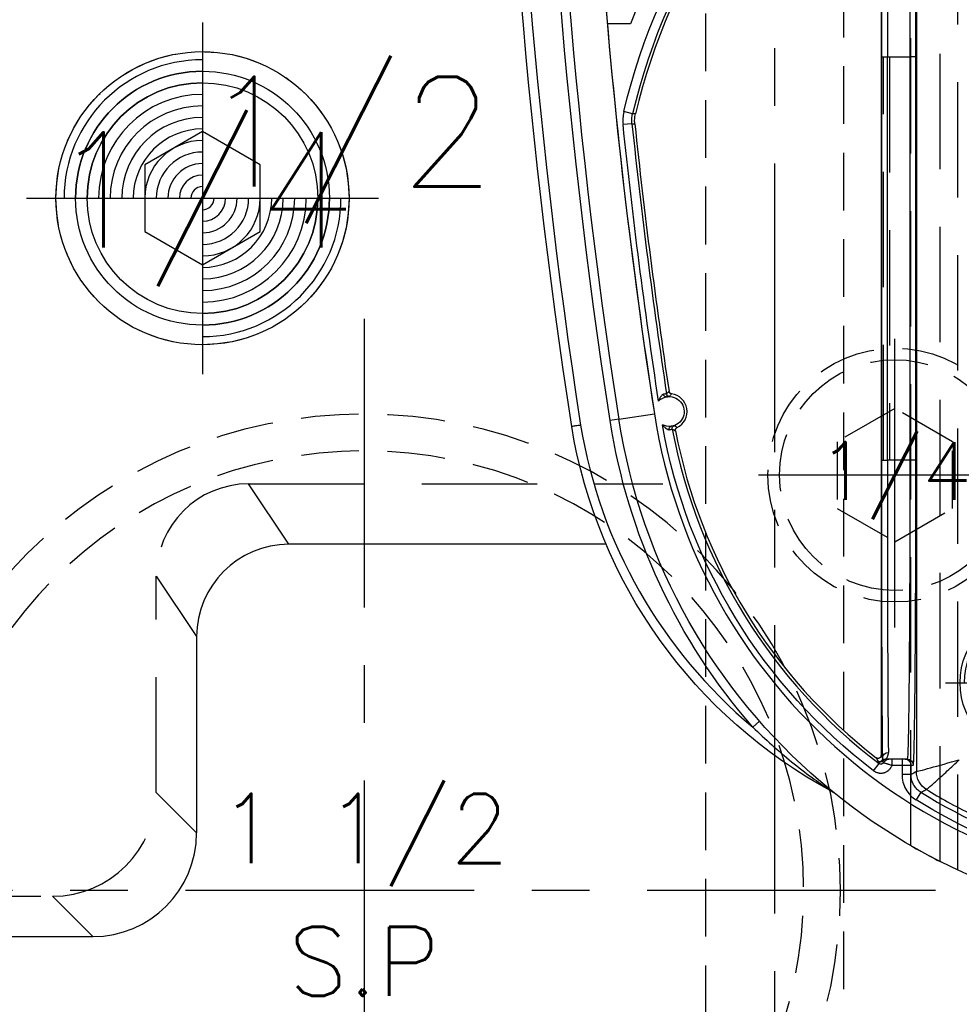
# Model space of a CAD drawing. Extents: x 2651 to 11825, y -3833 to 1075.
# Tile 335 of 656: x 4177 to 4217, y 423 to 465. Entities that reach past the tile are written whole.
import ezdxf
from ezdxf.enums import TextEntityAlignment as Align

# ---------------------------------------------------------------- set-up
doc = ezdxf.new("R2010")
doc.units = 0
doc.header["$LTSCALE"] = 10
for name, pattern in [('CENTER', [2, 1.25, -0.25, 0.25, -0.25]), ('DASHED', [0.75, 0.5, -0.25]), ('HIDDEN', [0.375, 0.25, -0.125])]:
    doc.linetypes.add(name, pattern=pattern)
doc.layers.get('0').update_dxf_attribs({"linetype": 'CONTINUOUS'})
doc.layers.get('Defpoints').update_dxf_attribs({"linetype": 'CONTINUOUS'})
for name, color, linetype in [('1', 7, 'CONTINUOUS'), ('111', 7, 'CONTINUOUS'), ('CEN', 1, 'CENTER'), ('COOL', 150, 'HIDDEN'), ('DIM', 3, 'CONTINUOUS'), ('HIDDEN', 6, 'HIDDEN'), ('PART', 7, 'CONTINUOUS'), ('PIN', 3, 'CONTINUOUS'), ('TEXT', 4, 'CONTINUOUS')]:
    doc.layers.add(name, color=color, linetype=linetype)
doc.styles.get("Standard").update_dxf_attribs({"font": 'romans.shx'})
doc.dimstyles.new('MM& INCH5', dxfattribs={"dimtxt": 5, "dimasz": 2.5, "dimexe": 1, "dimexo": 0.5, "dimtad": 0, "dimrnd": 1.38778e-17, "dimzin": 9, "dimdsep": 46, "dimtxsty": 'Standard', "dimblk": 'CLOSED', "dimcen": 0, "dimclrd": 3, "dimclre": 3, "dimclrt": 3, "dimazin": 2, "dimtfac": 0.75, "dimtofl": 0, "dimtmove": 0, "dimatfit": 3, "dimfxl": 0, "dimtolj": 1, "dimarcsym": 0})

# ---------------------------------------------------------------- blocks, each defined once
blk = doc.blocks.new('DSD')
at = {"layer": '1', "color": 6, "linetype": 'DASHED'}
for p, q in [((499.908, 528.968), (499.908, 578.104)), ((500.665, 577.737), (500.665, 520.364)), ((501.927, 577.054), (501.927, 528.968)), ((501.705, 542.875), (501.705, 560.35)), ((501.705, 560.35), (501.71, 560.35)), ((502.862, 542.875), (502.862, 560.35)), ((503.121, 560.35), (503.121, 542.875)), ((501.705, 542.875), (501.71, 542.875))]:
    blk.add_line(p, q, dxfattribs=at)
at = {"layer": '1', "color": 252, "linetype": 'Continuous'}
for p, q in [((501.496, 574.742), (501.701, 575.072)), ((501.923, 573.972), (501.923, 573.563)), ((501.923, 573.972), (502.312, 573.972)), ((502.312, 573.563), (502.312, 573.972)), ((501.692, 529.457), (501.692, 573.842)), ((501.923, 573.563), (501.825, 573.563)), ((502.312, 573.563), (501.923, 573.563)), ((502.739, 573.563), (502.312, 573.563)), ((502.312, 573.304), (502.312, 573.563)), ((502.739, 573.563), (502.739, 573.304)), ((503.542, 573.806), (503.307, 573.496)), ((502.997, 573.304), (502.997, 573.304)), ((508.486, 571.66), (508.779, 571.916)), ((501.71, 560.35), (501.71, 542.875)), ((501.71, 560.35), (501.969, 560.35)), ((501.969, 560.35), (502.947, 560.35)), ((501.969, 542.875), (501.969, 560.35)), ((502.947, 560.35), (502.947, 542.875)), ((503.206, 560.35), (502.947, 560.35)), ((503.206, 542.875), (503.206, 560.35)), ((514.577, 558.576), (513.04, 558.338)), ((514.577, 558.576), (514.961, 558.635)), ((514.015, 545.765), (514.402, 545.806)), ((513.988, 545.333), (514.366, 545.244)), ((501.71, 542.875), (501.969, 542.875)), ((502.947, 542.875), (501.969, 542.875)), ((503.206, 542.875), (502.947, 542.875))]:
    blk.add_line(p, q, dxfattribs=at)
at = {"layer": '1', "color": 7, "linetype": 'Continuous'}
for p, q in [((502.084, 573.304), (502.182, 573.304)), ((502.182, 573.304), (502.312, 573.304)), ((502.312, 573.304), (502.739, 573.304)), ((503.184, 573.383), (503.184, 573.383)), ((503.222, 529.912), (503.222, 573.144))]:
    blk.add_line(p, q, dxfattribs=at)
at = {"layer": '1', "color": 110, "linetype": 'Continuous'}
blk.add_line((514.084, 541.434), (515.084, 541.434), dxfattribs=at)
at = {"layer": '1', "color": 7, "linetype": 'Continuous', "extrusion": (0, 0, -1)}
for centre, radius, start, end in [((-488.973, 554.617), 25.908, 90, 171.2121), ((-505.511, 575.062), 0.389, 298.2789, 308.9697), ((-494.894, 555.327), 22.022, 118.2789, 170.6823), ((-512.4, 558.239), 0.648, 257.9913, 83.582), ((-512.4, 558.239), 0.648, 83.582, 117.2699), ((-258.538, 518.994), 259.08, 171.21206, 188.78794), ((-258.538, 518.994), 261.153, 171.21206, 188.78794), ((-512.4, 558.239), 0.648, 224.5869, 257.9913)]:
    blk.add_arc(centre, radius, start, end, dxfattribs=at)
at = {"layer": '1', "color": 110, "linetype": 'Continuous'}
for centre, radius, start, end in [((488.973, 554.617), 24.354, 8.7879, 90), ((258.538, 518.994), 257.526, 0, 8.78794), ((487.959, 551.472), 27.988, 276.2148, 338.982)]:
    blk.add_arc(centre, radius, start, end, dxfattribs=at)
at = {"layer": '1', "color": 252, "linetype": 'Continuous'}
for centre, radius, start, end in [((488.973, 554.617), 24.354, 8.7879, 90), ((488.973, 554.617), 23.702, 58.1066, 90), ((488.973, 554.617), 23.704, 10.6489, 52.7905), ((494.894, 555.327), 21.633, 9.3224, 50.071), ((258.538, 518.994), 260.764, 351.21206, 8.78754), ((258.538, 518.994), 257.526, 351.21206, 8.78794), ((258.538, 518.994), 256.876, 5.98213, 8.61664), ((487.959, 551.472), 26.743, 305.0137, 346.7286)]:
    blk.add_arc(centre, radius, start, end, dxfattribs=at)
at = {"layer": '1', "color": 252, "linetype": 'Continuous', "extrusion": (0, 0, -1)}
for centre, radius, start, end in [((-488.973, 554.617), 24.091, 90, 121.8934), ((-488.973, 554.617), 24.093, 127.2095, 169.9667), ((-488.973, 554.617), 26.297, 138.866, 171.2121), ((-258.538, 518.994), 259.469, 171.21206, 188.78794), ((-258.538, 518.994), 257.265, 171.32783, 174.01787), ((-487.959, 551.472), 27.132, 193.2714, 234.9863)]:
    blk.add_arc(centre, radius, start, end, dxfattribs=at)
at = {"layer": '1', "color": 7, "linetype": 'Continuous'}
for centre, radius, start, end in [((488.973, 554.617), 23.581, 10.8903, 52.1843), ((512.4, 558.239), 0.772, 116.1921, 262.3356), ((258.538, 518.994), 256.753, 5.9868, 8.59488), ((487.959, 551.472), 26.62, 305.5251, 346.6816)]:
    blk.add_arc(centre, radius, start, end, dxfattribs=at)
at = {"layer": '1', "color": 252, "linetype": 'Continuous', "extrusion": (0, 0, -1)}
for centre, major_axis, ratio, start_param, end_param in [((500.785, 573.842), (-0.443, 0.791), 0.99995, 1.060893, 2.0807), ((500.785, 573.842), (-0.118, -0.899), 0.999771, 3.562012, 4.581812), ((502.084, 573.563), (0, 0.259), 0.999962, 3.141593, 4.712389), ((502.182, 573.563), (0, -0.259), 0.999962, 0, 1.570796), ((502.879, 573.563), (0, 0.259), 0.999963, 2.022596, 3.141593), ((502.902, 573.269), (0.259, 0.005), 0.977776, 0.020814, 1.590695), ((502.984, 573.563), (0, 0.259), 0.999925, 2.300524, 3.141593), ((502.991, 573.547), (0.218, -0.14), 0.998355, 0.160221, 1.001184), ((502.997, 573.563), (0, 0.259), 0.999931, 2.334397, 3.141593), ((502.997, 573.563), (0.005, 0.259), 0.999933, 2.31657, 3.123682), ((503.273, 573.304), (0.116, 0.057), 0.999951, 4.330161, 5.824379), ((503.278, 573.294), (0.118, 0.053), 0.999958, 4.325735, 5.786411), ((512.141, 558.974), (0.065, 0.112), 0.999983, 0.861915, 2.279678), ((512.387, 557.46), (-0.0975, 0.0853), 0.999984, 0.869298, 2.272295)]:
    blk.add_ellipse(centre, major_axis=major_axis, ratio=ratio, start_param=start_param, end_param=end_param, dxfattribs=at)
at = {"layer": '1', "color": 252, "linetype": 'Continuous'}
for centre, start_param, end_param in [((503.149, 560.35), 4.712389, 6.07201), ((503.149, 542.875), 3.278184, 4.712389)]:
    blk.add_ellipse(centre, major_axis=(0, 13.213), ratio=0.004363, start_param=start_param, end_param=end_param, dxfattribs=at)
at = {"layer": '1', "color": 7, "linetype": 'Continuous', "extrusion": (0, 0, -1)}
for centre, major_axis, ratio, start_param, end_param in [((503.281, 573.288), (0.116, 0.057), 0.999951, 4.330388, 5.82471), ((512.313, 559.012), (0.014, -0.129), 0.659067, 4.660995, 6.277384), ((512.562, 557.479), (0.027, -0.127), 0.659458, 3.147397, 4.754006)]:
    blk.add_ellipse(centre, major_axis=major_axis, ratio=ratio, start_param=start_param, end_param=end_param, dxfattribs=at)
at = {"layer": '1', "color": 7, "linetype": 'Continuous'}
for centre, start_param, end_param in [((502.89, 560.35), 4.712389, 6.07201), ((502.89, 542.875), 3.278184, 4.712389)]:
    blk.add_ellipse(centre, major_axis=(0, 12.954), ratio=0.004451, start_param=start_param, end_param=end_param, dxfattribs=at)
at = {"layer": '1', "color": 252, "linetype": 'Continuous'}
for points, knots in [([(501.259, 574.615), (500.953, 574.798), (500.314, 575.179), (499.283, 575.713), (498.144, 576.236), (496.891, 576.727), (495.524, 577.173), (494.043, 577.554), (492.449, 577.849), (490.746, 578.051), (489.574, 578.077), (488.973, 578.091)], [0, 0, 0, 0, 0.082708, 0.172517, 0.269427, 0.373438, 0.484549, 0.602761, 0.728074, 0.860487, 1, 1, 1, 1]), ([(502.312, 573.972), (502.312, 574.082), (502.298, 574.19), (502.243, 574.402), (502.202, 574.506), (502.096, 574.696), (502.03, 574.786), (501.879, 574.944), (501.795, 575.013), (501.701, 575.072)], [0, 0, 0, 0, 0.25, 0.25, 0.5, 0.5, 0.75, 0.75, 1, 1, 1, 1]), ([(501.259, 574.615), (501.255, 574.613), (501.246, 574.61), (501.201, 574.575), (501.126, 574.511), (501.001, 574.405), (500.822, 574.247), (500.603, 574.05), (500.358, 573.825), (500.093, 573.577), (499.916, 573.41), (499.831, 573.329)], [0, 0, 0, 0, 0.084674, 0.168339, 0.249944, 0.371225, 0.500049, 0.615769, 0.750155, 0.878546, 1, 1, 1, 1]), ([(501.496, 574.742), (501.491, 574.739), (501.487, 574.737), (501.462, 574.723), (501.44, 574.712), (501.366, 574.672), (501.313, 574.644), (501.259, 574.615)], [0, 0, 0, 0, 0.053761, 0.053761, 0.326805, 0.326805, 1, 1, 1, 1]), ([(501.496, 574.742), (501.545, 574.707), (501.645, 574.637), (501.765, 574.494), (501.856, 574.331), (501.913, 574.154), (501.92, 574.032), (501.923, 573.972)], [0, 0, 0, 0, 0.195853, 0.3979, 0.6021, 0.804147, 1, 1, 1, 1]), ([(508.779, 571.916), (508.507, 572.176), (507.962, 572.695), (507.101, 573.423), (506.388, 573.974), (505.891, 574.333), (505.652, 574.499), (505.511, 574.596), (505.426, 574.654), (505.377, 574.687), (505.34, 574.711), (505.331, 574.717), (505.327, 574.72)], [0, 0, 0, 0, 0.250029, 0.500054, 0.750068, 0.85008, 0.910086, 0.946085, 0.967709, 0.980612, 0.990462, 1, 1, 1, 1]), ([(501.691, 573.842), (501.68, 573.843), (501.437, 573.779), (500.728, 573.584), (500.276, 573.457), (499.831, 573.329)], [0, 0, 0, 0, 0.5, 0.5, 1, 1, 1, 1]), ([(503.542, 573.806), (503.526, 573.818), (503.509, 573.829), (503.483, 573.845), (503.474, 573.85), (503.46, 573.857), (503.455, 573.859), (503.446, 573.864), (503.423, 573.874), (503.38, 573.89), (503.34, 573.899), (503.31, 573.905), (503.3, 573.906), (503.28, 573.909), (503.27, 573.91), (503.239, 573.911), (503.199, 573.911), (503.158, 573.907), (503.133, 573.902), (503.128, 573.901), (503.118, 573.899), (503.113, 573.898), (503.098, 573.894), (503.069, 573.886), (503.021, 573.869), (502.985, 573.85), (502.958, 573.835), (502.95, 573.829), (502.933, 573.818), (502.908, 573.8), (502.869, 573.767), (502.842, 573.738), (502.825, 573.718), (502.822, 573.714), (502.816, 573.706), (502.807, 573.693), (502.787, 573.664), (502.772, 573.637), (502.758, 573.61), (502.754, 573.601), (502.746, 573.582), (502.743, 573.572), (502.739, 573.563)], [0, 0, 0, 0, 0.0625, 0.0625, 0.09375, 0.09375, 0.109375, 0.109375, 0.125, 0.1875, 0.25, 0.25, 0.28125, 0.28125, 0.3125, 0.3125, 0.375, 0.4375, 0.4375, 0.453125, 0.453125, 0.46875, 0.46875, 0.5, 0.5625, 0.625, 0.625, 0.65625, 0.65625, 0.6875, 0.75, 0.8125, 0.8125, 0.828125, 0.828125, 0.84375, 0.875, 0.9375, 0.9375, 0.96875, 0.96875, 1, 1, 1, 1]), ([(501.969, 560.35), (501.969, 560.63), (501.969, 561.203), (501.97, 562.076), (501.972, 562.974), (501.975, 563.891), (501.978, 564.822), (501.982, 565.759), (501.986, 566.692), (501.992, 567.612), (501.998, 568.508), (502.005, 569.369), (502.012, 570.181), (502.02, 570.932), (502.029, 571.606), (502.039, 572.19), (502.049, 572.669), (502.06, 573.026), (502.072, 573.259), (502.08, 573.289), (502.084, 573.304)], [0, 0, 0, 0, 0.041403, 0.084471, 0.129205, 0.175604, 0.223668, 0.273397, 0.324791, 0.377851, 0.432575, 0.488964, 0.547018, 0.606736, 0.668119, 0.731167, 0.795879, 0.862255, 0.930296, 1, 1, 1, 1]), ([(502.084, 529.921), (502.082, 529.925), (502.077, 529.934), (502.071, 530.005), (502.064, 530.115), (502.058, 530.267), (502.052, 530.458), (502.046, 530.686), (502.041, 530.947), (502.035, 531.241), (502.03, 531.564), (502.025, 531.915), (502.021, 532.29), (502.016, 532.688), (502.012, 533.107), (502.008, 533.544), (502.004, 533.997), (502, 534.464), (501.996, 534.942), (501.993, 535.431), (501.99, 535.928), (501.987, 536.43), (501.985, 536.938), (501.982, 537.448), (501.98, 537.959), (501.978, 538.471), (501.976, 538.981), (501.974, 539.488), (501.973, 539.991), (501.972, 540.489), (501.971, 540.981), (501.97, 541.466), (501.969, 541.943), (501.969, 542.412), (501.969, 542.722), (501.969, 542.875)], [0, 0, 0, 0, 0.038023, 0.075563, 0.112621, 0.149196, 0.185289, 0.2209, 0.256028, 0.290673, 0.324837, 0.358517, 0.391715, 0.424431, 0.456664, 0.488415, 0.519683, 0.550468, 0.580772, 0.610592, 0.63993, 0.668786, 0.697159, 0.72505, 0.752458, 0.779383, 0.805826, 0.831787, 0.857265, 0.88226, 0.906773, 0.930804, 0.954352, 0.977417, 1, 1, 1, 1])]:
    blk.add_open_spline(points, degree=3, knots=knots, dxfattribs=at)
at = {"layer": '1', "color": 7, "linetype": 'Continuous'}
for points, knots in [([(501.929, 577.053), (501.925, 577.056), (501.77, 577.146), (501.296, 577.409), (500.985, 577.575), (500.665, 577.737)], [0, 0, 0, 0, 0.5, 0.5, 1, 1, 1, 1]), ([(503.111, 573.45), (503.106, 573.452), (503.102, 573.454), (503.098, 573.455), (503.093, 573.457), (503.089, 573.459), (503.085, 573.461), (503.08, 573.462), (503.076, 573.464), (503.072, 573.466), (503.067, 573.468), (503.063, 573.469), (503.058, 573.471), (503.037, 573.479), (503.022, 573.484), (503, 573.492), (502.996, 573.493), (502.987, 573.496), (502.973, 573.501), (502.948, 573.508), (502.928, 573.515), (502.911, 573.519), (502.906, 573.521), (502.895, 573.524), (502.889, 573.526), (502.861, 573.533), (502.838, 573.539), (502.807, 573.547), (502.801, 573.548), (502.789, 573.551), (502.783, 573.553), (502.764, 573.557), (502.752, 573.56), (502.739, 573.563)], [0, 0, 0, 0, 0.0625, 0.0625, 0.09375, 0.09375, 0.125, 0.125, 0.25, 0.25, 0.3125, 0.3125, 0.375, 0.375, 0.5, 0.5, 0.53125, 0.53125, 0.5625, 0.625, 0.6875, 0.6875, 0.71875, 0.71875, 0.75, 0.75, 0.875, 0.875, 0.90625, 0.90625, 0.9375, 0.9375, 1, 1, 1, 1]), ([(503.112, 573.45), (503.117, 573.458), (503.122, 573.466), (503.134, 573.481), (503.14, 573.488), (503.152, 573.497), (503.155, 573.5), (503.164, 573.505), (503.168, 573.507), (503.181, 573.513), (503.189, 573.517), (503.199, 573.519), (503.204, 573.52), (503.208, 573.521), (503.215, 573.522), (503.227, 573.523), (503.237, 573.522), (503.242, 573.522), (503.246, 573.521), (503.251, 573.521), (503.263, 573.519), (503.274, 573.515), (503.283, 573.511), (503.287, 573.509), (503.291, 573.507), (503.298, 573.503), (503.304, 573.499), (503.307, 573.496)], [0, 0, 0, 0, 0.125, 0.125, 0.25, 0.25, 0.3125, 0.3125, 0.375, 0.375, 0.5, 0.5, 0.53125, 0.53125, 0.5625, 0.625, 0.6875, 0.6875, 0.71875, 0.71875, 0.75, 0.875, 0.875, 0.90625, 0.90625, 0.9375, 1, 1, 1, 1]), ([(502.739, 573.304), (502.744, 573.304), (502.749, 573.304), (502.757, 573.304), (502.762, 573.304), (502.773, 573.304), (502.778, 573.304), (502.782, 573.304), (502.787, 573.304), (502.792, 573.304), (502.796, 573.304), (502.801, 573.304), (502.806, 573.304), (502.81, 573.304), (502.815, 573.304), (502.82, 573.304), (502.825, 573.304), (502.829, 573.304), (502.834, 573.304), (502.839, 573.304), (502.843, 573.304), (502.848, 573.304), (502.853, 573.304), (502.857, 573.304), (502.862, 573.304), (502.867, 573.304), (502.871, 573.304), (502.876, 573.304), (502.881, 573.304)], [0, 0, 0, 0, 0.0625, 0.0625, 0.125, 0.125, 0.25, 0.25, 0.3125, 0.3125, 0.375, 0.4375, 0.46875, 0.46875, 0.5, 0.5, 0.625, 0.625, 0.6875, 0.6875, 0.71875, 0.71875, 0.75, 0.875, 0.875, 0.9375, 0.9375, 1, 1, 1, 1]), ([(502.879, 573.304), (502.894, 573.304), (502.91, 573.304), (502.936, 573.304), (502.945, 573.304), (502.963, 573.304), (502.973, 573.304), (502.984, 573.304)], [0, 0, 0, 0, 0.5, 0.5, 0.75, 0.75, 1, 1, 1, 1]), ([(502.991, 573.288), (502.989, 573.284), (502.985, 573.279), (502.977, 573.267), (502.973, 573.26), (502.966, 573.248), (502.963, 573.244), (502.958, 573.235), (502.956, 573.231), (502.948, 573.217), (502.943, 573.206), (502.928, 573.172), (502.918, 573.146), (502.908, 573.101), (502.906, 573.085), (502.902, 573.052), (502.901, 573.034), (502.902, 573.016)], [0, 0, 0, 0, 0.125, 0.125, 0.25, 0.25, 0.3125, 0.3125, 0.375, 0.375, 0.5, 0.5, 0.75, 0.75, 0.875, 0.875, 1, 1, 1, 1]), ([(503.177, 573.39), (503.165, 573.4), (503.154, 573.41), (503.132, 573.43), (503.122, 573.44), (503.112, 573.45)], [0, 0, 0, 0, 0.5, 0.5, 1, 1, 1, 1]), ([(503.161, 573.269), (503.16, 573.276), (503.16, 573.282), (503.161, 573.295), (503.163, 573.313), (503.167, 573.328), (503.173, 573.345), (503.176, 573.353), (503.181, 573.365), (503.183, 573.37), (503.184, 573.374)], [0, 0, 0, 0, 0.125, 0.125, 0.25, 0.5, 0.5, 0.75, 0.75, 1, 1, 1, 1]), ([(503.222, 573.144), (503.222, 573.15), (503.223, 573.162), (503.225, 573.174), (503.228, 573.182), (503.229, 573.186), (503.231, 573.191), (503.234, 573.2), (503.239, 573.208), (503.243, 573.214), (503.246, 573.218), (503.248, 573.222), (503.251, 573.226), (503.256, 573.232), (503.265, 573.241), (503.274, 573.248), (503.281, 573.253), (503.285, 573.255), (503.289, 573.258), (503.297, 573.262), (503.306, 573.265), (503.313, 573.268), (503.318, 573.269), (503.322, 573.27), (503.327, 573.271), (503.335, 573.273), (503.347, 573.274), (503.359, 573.274), (503.367, 573.273), (503.372, 573.272), (503.377, 573.271), (503.386, 573.269), (503.394, 573.267), (503.405, 573.262), (503.411, 573.26), (503.421, 573.254), (503.426, 573.25), (503.431, 573.246)], [0, 0, 0, 0, 0.0625, 0.125, 0.125, 0.15625, 0.15625, 0.1875, 0.25, 0.25, 0.28125, 0.28125, 0.3125, 0.3125, 0.375, 0.4375, 0.4375, 0.46875, 0.46875, 0.5, 0.5625, 0.5625, 0.59375, 0.59375, 0.625, 0.625, 0.6875, 0.75, 0.75, 0.78125, 0.78125, 0.8125, 0.875, 0.875, 0.9375, 0.9375, 1, 1, 1, 1]), ([(512.13, 559.073), (512.131, 559.066), (512.132, 559.052), (512.132, 559.038), (512.13, 559.028), (512.129, 559.023), (512.128, 559.017), (512.125, 559.007), (512.121, 558.997), (512.117, 558.988), (512.115, 558.984), (512.111, 558.978), (512.106, 558.969), (512.099, 558.961), (512.092, 558.954), (512.088, 558.951), (512.083, 558.947), (512.075, 558.94), (512.066, 558.935), (512.06, 558.932)], [0, 0, 0, 0, 0.125, 0.25, 0.25, 0.3125, 0.3125, 0.375, 0.5, 0.5, 0.5625, 0.5625, 0.625, 0.75, 0.75, 0.8125, 0.8125, 0.875, 1, 1, 1, 1]), ([(512.397, 559.027), (512.387, 559.026), (512.378, 559.025), (512.364, 559.023), (512.359, 559.023), (512.354, 559.022), (512.35, 559.021), (512.345, 559.02), (512.336, 559.018), (512.32, 559.014), (512.308, 559.011), (512.304, 559.009), (512.299, 559.008), (512.295, 559.007), (512.29, 559.005), (512.286, 559.004), (512.281, 559.002), (512.277, 559.001), (512.273, 558.997), (512.268, 558.998)], [0, 0, 0, 0, 0.125, 0.125, 0.1875, 0.1875, 0.21875, 0.21875, 0.25, 0.375, 0.5, 0.5, 0.5625, 0.5625, 0.625, 0.625, 0.75, 0.875, 1, 1, 1, 1]), ([(512.698, 558.814), (512.695, 558.818), (512.692, 558.821), (512.689, 558.825), (512.686, 558.828), (512.683, 558.832), (512.676, 558.841), (512.671, 558.847), (512.654, 558.866), (512.643, 558.878), (512.62, 558.901), (512.608, 558.913), (512.584, 558.934), (512.571, 558.945), (512.556, 558.957), (512.552, 558.96), (512.546, 558.965), (512.536, 558.972), (512.526, 558.979), (512.506, 558.992), (512.492, 559), (512.476, 559.008), (512.471, 559.01), (512.465, 559.013), (512.461, 559.015), (512.451, 559.018), (512.444, 559.021), (512.43, 559.025), (512.424, 559.026), (512.415, 559.027), (512.411, 559.027), (512.406, 559.028), (512.401, 559.028), (512.397, 559.027)], [0, 0, 0, 0, 0.015625, 0.015625, 0.03125, 0.0625, 0.0625, 0.125, 0.125, 0.25, 0.25, 0.375, 0.375, 0.5, 0.5, 0.53125, 0.53125, 0.5625, 0.625, 0.625, 0.75, 0.75, 0.78125, 0.78125, 0.8125, 0.8125, 0.875, 0.875, 0.9375, 0.9375, 0.96875, 0.96875, 1, 1, 1, 1]), ([(512.186, 558.851), (512.19, 558.852), (512.194, 558.855), (512.199, 558.856), (512.203, 558.857), (512.208, 558.859), (512.212, 558.86), (512.217, 558.861), (512.221, 558.862), (512.239, 558.867), (512.255, 558.871), (512.269, 558.874), (512.274, 558.875), (512.283, 558.876), (512.299, 558.879), (512.316, 558.881), (512.328, 558.883)], [0, 0, 0, 0, 0.125, 0.25, 0.375, 0.375, 0.4375, 0.4375, 0.5, 0.625, 0.75, 0.75, 0.8125, 0.8125, 0.875, 1, 1, 1, 1]), ([(516.241, 558.831), (516.255, 558.833), (516.268, 558.835), (516.282, 558.838), (516.325, 558.844), (516.367, 558.851), (516.406, 558.857), (516.445, 558.864), (516.481, 558.869), (516.511, 558.874), (516.542, 558.879), (516.568, 558.883), (516.586, 558.886), (516.605, 558.889), (516.617, 558.891), (516.621, 558.892), (516.626, 558.892)], [0, 0, 0, 0, 0.067918, 0.067918, 0.067918, 0.282665, 0.282665, 0.282665, 0.497412, 0.497412, 0.497412, 0.712159, 0.712159, 0.712159, 0.926902, 1, 1, 1, 1]), ([(512.646, 557.492), (512.65, 557.493), (512.655, 557.494), (512.659, 557.496), (512.668, 557.499), (512.677, 557.504), (512.685, 557.51), (512.689, 557.513), (512.694, 557.516), (512.697, 557.519), (512.705, 557.526), (512.711, 557.531), (512.727, 557.547), (512.737, 557.558), (512.749, 557.573), (512.752, 557.577), (512.757, 557.583), (512.759, 557.587), (512.766, 557.596), (512.771, 557.603), (512.784, 557.623), (512.792, 557.636), (512.808, 557.665), (512.816, 557.679), (512.827, 557.701), (512.83, 557.708), (512.837, 557.723), (512.84, 557.731), (512.847, 557.746), (512.851, 557.757), (512.857, 557.771), (512.859, 557.777), (512.862, 557.784)], [0, 0, 0, 0, 0.03125, 0.03125, 0.0625, 0.125, 0.125, 0.15625, 0.15625, 0.1875, 0.1875, 0.25, 0.25, 0.375, 0.375, 0.40625, 0.40625, 0.4375, 0.4375, 0.5, 0.5, 0.625, 0.625, 0.75, 0.75, 0.8125, 0.8125, 0.875, 0.875, 0.9375, 0.96875, 1, 1, 1, 1]), ([(512.297, 557.474), (512.304, 557.473), (512.318, 557.47), (512.331, 557.465), (512.34, 557.461), (512.344, 557.458), (512.349, 557.455), (512.358, 557.45), (512.366, 557.443), (512.373, 557.436), (512.376, 557.433), (512.38, 557.428), (512.387, 557.42), (512.392, 557.411), (512.397, 557.402), (512.399, 557.398), (512.401, 557.392), (512.405, 557.382), (512.407, 557.372), (512.408, 557.365)], [0, 0, 0, 0, 0.125, 0.25, 0.25, 0.3125, 0.3125, 0.375, 0.5, 0.5, 0.5625, 0.5625, 0.625, 0.75, 0.75, 0.8125, 0.8125, 0.875, 1, 1, 1, 1]), ([(512.535, 557.606), (512.523, 557.603), (512.512, 557.601), (512.496, 557.598), (512.491, 557.598), (512.481, 557.596), (512.476, 557.596), (512.463, 557.594), (512.446, 557.592), (512.432, 557.592), (512.426, 557.593), (512.422, 557.589), (512.417, 557.593), (512.412, 557.589), (512.408, 557.592), (512.396, 557.586), (512.398, 557.594), (512.385, 557.587), (512.389, 557.59)], [0, 0, 0, 0, 0.125, 0.125, 0.1875, 0.1875, 0.25, 0.25, 0.375, 0.5, 0.5, 0.5625, 0.5625, 0.625, 0.625, 0.75, 0.875, 1, 1, 1, 1]), ([(512.515, 557.48), (512.52, 557.481), (512.524, 557.48), (512.529, 557.48), (512.534, 557.479), (512.538, 557.479), (512.543, 557.479), (512.548, 557.479), (512.552, 557.48), (512.569, 557.48), (512.584, 557.481), (512.59, 557.482), (512.595, 557.483), (512.6, 557.483), (512.604, 557.484), (512.609, 557.484), (512.622, 557.486), (512.637, 557.489), (512.647, 557.492)], [0, 0, 0, 0, 0.125, 0.25, 0.375, 0.375, 0.4375, 0.4375, 0.5, 0.625, 0.75, 0.75, 0.78125, 0.78125, 0.8125, 0.8125, 0.875, 1, 1, 1, 1])]:
    blk.add_open_spline(points, degree=3, knots=knots, dxfattribs=at)
for points, degree in [([(501.259, 574.615), (501.259, 574.615), (501.259, 574.615), (501.259, 574.615)], 3), ([(501.692, 573.842), (501.691, 573.842), (501.691, 573.842), (501.691, 573.842)], 3), ([(502.984, 573.304), (502.997, 573.304)], 1), ([(502.997, 573.304), (502.991, 573.288)], 1), ([(503.184, 573.383), (503.177, 573.39)], 1), ([(503.184, 573.374), (503.184, 573.383)], 1), ([(513.891, 545.773), (513.895, 545.737), (513.9, 545.664), (513.897, 545.555), (513.886, 545.447), (513.872, 545.375), (513.863, 545.34)], 3), ([(514.015, 545.765), (514.019, 545.729), (514.024, 545.656), (514.021, 545.548), (514.01, 545.44), (513.996, 545.368), (513.988, 545.333)], 3)]:
    blk.add_open_spline(points, degree=degree, dxfattribs=at)
at = {"layer": '1', "color": 252, "linetype": 'Continuous'}
for points, degree in [([(501.692, 573.842), (501.769, 573.886), (501.846, 573.929), (501.923, 573.972)], 3), ([(503.352, 573.406), (503.337, 573.436), (503.322, 573.466), (503.307, 573.496)], 3), ([(503.161, 573.269), (503.181, 573.228), (503.202, 573.186), (503.222, 573.144)], 3), ([(503.357, 573.397), (503.352, 573.406)], 1), ([(503.36, 573.391), (503.357, 573.397)], 1), ([(503.431, 573.246), (503.407, 573.295), (503.384, 573.343), (503.36, 573.391)], 3), ([(512.269, 558.998), (512.245, 559.011), (512.199, 559.037), (512.153, 559.061), (512.13, 559.073)], 3), ([(512.06, 558.932), (512.102, 558.907), (512.143, 558.88), (512.184, 558.852)], 3), ([(512.389, 557.59), (512.359, 557.549), (512.329, 557.511), (512.297, 557.474)], 3), ([(512.408, 557.365), (512.426, 557.383), (512.462, 557.42), (512.497, 557.46), (512.515, 557.48)], 3), ([(514.015, 545.765), (513.974, 545.768), (513.933, 545.77), (513.891, 545.773)], 3), ([(514.366, 545.244), (514.377, 545.29), (514.395, 545.383), (514.41, 545.523), (514.413, 545.664), (514.407, 545.758), (514.402, 545.806)], 3), ([(513.863, 545.34), (513.905, 545.337), (513.946, 545.335), (513.988, 545.333)], 3)]:
    blk.add_open_spline(points, degree=degree, dxfattribs=at)
for points in [[(501.825, 573.563), (501.757, 573.563), (501.71, 568.09), (501.71, 560.35)], [(501.71, 542.875), (501.71, 535.135), (501.757, 529.662), (501.825, 529.662)]]:
    blk.add_rational_spline(points, [1, 0.804737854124, 0.804737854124, 1], degree=3, dxfattribs=at)
blk = doc.blocks.new('*U10', base_point=(1624.618, 1808.955))
for p, q in [((1624.618, 1811.842), (1622.118, 1810.399)), ((1627.118, 1810.398), (1624.618, 1811.842)), ((1622.118, 1810.399), (1622.118, 1807.512)), ((1627.118, 1807.511), (1627.118, 1810.398)), ((1622.118, 1807.512), (1624.618, 1806.068)), ((1624.618, 1806.068), (1627.118, 1807.511))]:
    blk.add_line(p, q)
for radius in [5.5, 5]:
    blk.add_circle((1624.618, 1808.955), radius)
at = {"layer": 'CEN'}
for p, q in [((1624.618, 1815.555), (1624.618, 1802.355)), ((1618.018, 1808.955), (1631.218, 1808.955))]:
    blk.add_line(p, q, dxfattribs=at)
blk = doc.blocks.new('*D108')
at = {"layer": 'Defpoints', "color": 0}
for p in [(4171.684, 927.642), (4171.684, 912.642), (4171.684, 387.642)]:
    blk.add_point(p, dxfattribs=at)
at = {"layer": 'DIM', "color": 3, "lineweight": -2}
blk.add_line((4171.684, 913.142), (4171.684, 927.642), dxfattribs=at)
at = {"layer": 'DIM', "color": 3, "insert": (4171.684, 937.91), "char_height": 5, "attachment_point": 5, "rotation": 90}
blk.add_mtext('\\A1;0 [0]', dxfattribs=at)
blk = doc.blocks.new('_Closed')
at = {"color": 0, "linetype": 'ByBlock', "lineweight": -2}
for p, q in [((-1, 0.167), (0, 0)), ((-1, 0.167), (-1, -0.167)), ((0, 0), (-1, -0.167)), ((0, 0), (-1, 0))]:
    blk.add_line(p, q, dxfattribs=at)
blk = doc.blocks.new('*D116')
at = {"layer": 'Defpoints', "color": 0}
for p in [(4278.684, 927.642), (4278.684, 906.842), (4171.684, 387.642)]:
    blk.add_point(p, dxfattribs=at)
at = {"layer": 'DIM', "color": 3, "lineweight": -2}
blk.add_line((4278.684, 907.342), (4278.684, 927.642), dxfattribs=at)
at = {"layer": 'DIM', "color": 3, "insert": (4278.684, 950.648), "char_height": 5, "attachment_point": 5, "rotation": 90}
blk.add_mtext('\\A1;107 [4.213]', dxfattribs=at)
blk = doc.blocks.new('*D117')
at = {"layer": 'Defpoints', "color": 0}
for p in [(4291.684, 927.642), (4291.684, 912.642), (4171.684, 387.642)]:
    blk.add_point(p, dxfattribs=at)
at = {"layer": 'DIM', "color": 3, "lineweight": -2}
blk.add_line((4291.684, 913.142), (4291.684, 927.642), dxfattribs=at)
at = {"layer": 'DIM', "color": 3, "insert": (4291.684, 950.648), "char_height": 5, "attachment_point": 5, "rotation": 90}
blk.add_mtext('\\A1;120 [4.724]', dxfattribs=at)
blk = doc.blocks.new('*D118')
at = {"layer": 'Defpoints', "color": 0}
for p in [(4368.684, 927.642), (4368.684, 892.822), (4171.684, 387.642)]:
    blk.add_point(p, dxfattribs=at)
at = {"layer": 'DIM', "color": 3, "lineweight": -2}
blk.add_line((4368.684, 893.322), (4368.684, 927.642), dxfattribs=at)
at = {"layer": 'DIM', "color": 3, "insert": (4368.684, 950.648), "char_height": 5, "attachment_point": 5, "rotation": 90}
blk.add_mtext('\\A1;197 [7.756]', dxfattribs=at)
blk = doc.blocks.new('*D119')
at = {"layer": 'Defpoints', "color": 0}
for p in [(4376.684, 927.642), (4371.684, 807.17), (4171.684, 387.642)]:
    blk.add_point(p, dxfattribs=at)
at = {"layer": 'DIM', "color": 3, "lineweight": -2}
for p, q in [((4376.684, 922.642), (4376.684, 927.642)), ((4371.684, 917.642), (4376.684, 922.642)), ((4371.684, 807.67), (4371.684, 917.642))]:
    blk.add_line(p, q, dxfattribs=at)
at = {"layer": 'DIM', "color": 3, "insert": (4376.684, 951.005), "char_height": 5, "attachment_point": 5, "rotation": 90}
blk.add_mtext('\\A1;200 [7.874]', dxfattribs=at)
blk = doc.blocks.new('*D120')
at = {"layer": 'Defpoints', "color": 0}
for p in [(4411.684, 927.642), (4411.684, 912.642), (4171.684, 387.642)]:
    blk.add_point(p, dxfattribs=at)
at = {"layer": 'DIM', "color": 3, "lineweight": -2}
blk.add_line((4411.684, 913.142), (4411.684, 927.642), dxfattribs=at)
at = {"layer": 'DIM', "color": 3, "insert": (4411.684, 951.005), "char_height": 5, "attachment_point": 5, "rotation": 90}
blk.add_mtext('\\A1;240 [9.449]', dxfattribs=at)
blk = doc.blocks.new('*D121')
at = {"layer": 'Defpoints', "color": 0}
for p in [(4446.684, 927.642), (4446.684, 910.642), (4171.684, 387.642)]:
    blk.add_point(p, dxfattribs=at)
at = {"layer": 'DIM', "color": 3, "lineweight": -2}
blk.add_line((4446.684, 911.142), (4446.684, 927.642), dxfattribs=at)
at = {"layer": 'DIM', "color": 3, "insert": (4446.684, 953.386), "char_height": 5, "attachment_point": 5, "rotation": 90}
blk.add_mtext('\\A1;275 [10.827]', dxfattribs=at)
blk = doc.blocks.new('*D158')
at = {"layer": 'Defpoints', "color": 0}
for p in [(4247.884, 927.642), (4247.884, 766.102), (4171.684, 387.642)]:
    blk.add_point(p, dxfattribs=at)
at = {"layer": 'DIM', "color": 3, "lineweight": -2}
blk.add_line((4247.884, 766.602), (4247.884, 927.642), dxfattribs=at)
at = {"layer": 'DIM', "color": 3, "insert": (4247.884, 943.862), "char_height": 5, "attachment_point": 5, "rotation": 90}
blk.add_mtext('\\A1;76.2 [3]', dxfattribs=at)
blk = doc.blocks.new('*D159')
at = {"layer": 'Defpoints', "color": 0}
for p in [(4239.884, 927.642), (4246.684, 860.062), (4171.684, 387.642)]:
    blk.add_point(p, dxfattribs=at)
at = {"layer": 'DIM', "color": 3, "lineweight": -2}
for p, q in [((4239.884, 922.642), (4239.884, 927.642)), ((4246.684, 917.642), (4239.884, 922.642)), ((4246.684, 860.562), (4246.684, 917.642))]:
    blk.add_line(p, q, dxfattribs=at)
at = {"layer": 'DIM', "color": 3, "insert": (4239.884, 948.624), "char_height": 5, "attachment_point": 5, "rotation": 90}
blk.add_mtext('\\A1;75 [2.953]', dxfattribs=at)
blk = doc.blocks.new('*D160')
at = {"layer": 'Defpoints', "color": 0}
for p in [(4381.212, 797.642), (4473.321, 797.642), (4171.684, 387.642)]:
    blk.add_point(p, dxfattribs=at)
at = {"layer": 'DIM', "color": 3, "lineweight": -2}
blk.add_line((4381.712, 797.642), (4473.321, 797.642), dxfattribs=at)
at = {"layer": 'DIM', "color": 3, "insert": (4499.065, 797.642), "char_height": 5, "attachment_point": 5}
blk.add_mtext('\\A1;410 [16.142]', dxfattribs=at)
blk = doc.blocks.new('*D161')
at = {"layer": 'Defpoints', "color": 0}
for p in [(4274.104, 832.642), (4473.321, 832.642), (4171.684, 387.642)]:
    blk.add_point(p, dxfattribs=at)
at = {"layer": 'DIM', "color": 3, "lineweight": -2}
blk.add_line((4274.604, 832.642), (4473.321, 832.642), dxfattribs=at)
at = {"layer": 'DIM', "color": 3, "insert": (4496.684, 832.642), "char_height": 5, "attachment_point": 5}
blk.add_mtext('\\A1;445 [17.52]', dxfattribs=at)
blk = doc.blocks.new('*D162')
at = {"layer": 'Defpoints', "color": 0}
for p in [(4271.924, 879.642), (4485.526, 879.642), (4171.684, 387.642)]:
    blk.add_point(p, dxfattribs=at)
at = {"layer": 'DIM', "color": 3, "lineweight": -2}
blk.add_line((4272.424, 879.642), (4485.526, 879.642), dxfattribs=at)
at = {"layer": 'DIM', "color": 3, "insert": (4508.889, 879.642), "char_height": 5, "attachment_point": 5}
blk.add_mtext('\\A1;492 [19.37]', dxfattribs=at)
blk = doc.blocks.new('*D163')
at = {"layer": 'Defpoints', "color": 0}
for p in [(4285.884, 899.642), (4485.526, 899.642), (4171.684, 387.642)]:
    blk.add_point(p, dxfattribs=at)
at = {"layer": 'DIM', "color": 3, "lineweight": -2}
blk.add_line((4286.384, 899.642), (4485.526, 899.642), dxfattribs=at)
at = {"layer": 'DIM', "color": 3, "insert": (4511.27, 899.642), "char_height": 5, "attachment_point": 5}
blk.add_mtext('\\A1;512 [20.157]', dxfattribs=at)
blk = doc.blocks.new('*D164')
at = {"layer": 'Defpoints', "color": 0}
for p in [(4266.934, 743.242), (4473.321, 743.242), (4171.684, 387.642)]:
    blk.add_point(p, dxfattribs=at)
at = {"layer": 'DIM', "color": 3, "lineweight": -2}
blk.add_line((4267.434, 743.242), (4473.321, 743.242), dxfattribs=at)
at = {"layer": 'DIM', "color": 3, "insert": (4494.303, 743.242), "char_height": 5, "attachment_point": 5}
blk.add_mtext('\\A1;355.6 [14]', dxfattribs=at)
blk = doc.blocks.new('*D165')
at = {"layer": 'Defpoints', "color": 0}
for p in [(4446.684, 762.642), (4473.321, 762.642), (4171.684, 387.642)]:
    blk.add_point(p, dxfattribs=at)
at = {"layer": 'DIM', "color": 3, "lineweight": -2}
blk.add_line((4447.184, 762.642), (4473.321, 762.642), dxfattribs=at)
at = {"layer": 'DIM', "color": 3, "insert": (4499.065, 762.642), "char_height": 5, "attachment_point": 5}
blk.add_mtext('\\A1;375 [14.764]', dxfattribs=at)
blk = doc.blocks.new('*D166')
at = {"layer": 'Defpoints', "color": 0}
for p in [(4446.684, 719.642), (4473.321, 719.642), (4171.684, 387.642)]:
    blk.add_point(p, dxfattribs=at)
at = {"layer": 'DIM', "color": 3, "lineweight": -2}
blk.add_line((4447.184, 719.642), (4473.321, 719.642), dxfattribs=at)
at = {"layer": 'DIM', "color": 3, "insert": (4499.065, 719.642), "char_height": 5, "attachment_point": 5}
blk.add_mtext('\\A1;332 [13.071]', dxfattribs=at)
blk = doc.blocks.new('*D167')
at = {"layer": 'Defpoints', "color": 0}
for p in [(4445.644, 592.642), (4473.321, 592.642), (4171.684, 387.642)]:
    blk.add_point(p, dxfattribs=at)
at = {"layer": 'DIM', "color": 3, "lineweight": -2}
blk.add_line((4446.144, 592.642), (4473.321, 592.642), dxfattribs=at)
at = {"layer": 'DIM', "color": 3, "insert": (4496.684, 592.642), "char_height": 5, "attachment_point": 5}
blk.add_mtext('\\A1;205 [8.071]', dxfattribs=at)
blk = doc.blocks.new('*D168')
at = {"layer": 'Defpoints', "color": 0}
for p in [(4245.344, 590.842), (4473.321, 584.642), (4171.684, 387.642)]:
    blk.add_point(p, dxfattribs=at)
at = {"layer": 'DIM', "color": 3, "lineweight": -2}
for p, q in [((4245.844, 590.842), (4463.321, 590.842)), ((4463.321, 590.842), (4468.321, 584.642)), ((4468.321, 584.642), (4473.321, 584.642))]:
    blk.add_line(p, q, dxfattribs=at)
at = {"layer": 'DIM', "color": 3, "insert": (4491.922, 584.642), "char_height": 5, "attachment_point": 5}
blk.add_mtext('\\A1;203.2 [8]', dxfattribs=at)
blk = doc.blocks.new('*D169')
at = {"layer": 'Defpoints', "color": 0}
for p in [(4446.684, 612.642), (4473.321, 612.642), (4171.684, 387.642)]:
    blk.add_point(p, dxfattribs=at)
at = {"layer": 'DIM', "color": 3, "lineweight": -2}
blk.add_line((4447.184, 612.642), (4473.321, 612.642), dxfattribs=at)
at = {"layer": 'DIM', "color": 3, "insert": (4496.684, 612.642), "char_height": 5, "attachment_point": 5}
blk.add_mtext('\\A1;225 [8.858]', dxfattribs=at)
blk = doc.blocks.new('*D170')
at = {"layer": 'Defpoints', "color": 0}
for p in [(4446.684, 655.642), (4473.321, 655.642), (4171.684, 387.642)]:
    blk.add_point(p, dxfattribs=at)
at = {"layer": 'DIM', "color": 3, "lineweight": -2}
blk.add_line((4447.184, 655.642), (4473.321, 655.642), dxfattribs=at)
at = {"layer": 'DIM', "color": 3, "insert": (4499.065, 655.642), "char_height": 5, "attachment_point": 5}
blk.add_mtext('\\A1;268 [10.551]', dxfattribs=at)
blk = doc.blocks.new('*D171')
at = {"layer": 'Defpoints', "color": 0}
for p in [(4446.684, 562.642), (4473.321, 562.642), (4171.684, 387.642)]:
    blk.add_point(p, dxfattribs=at)
at = {"layer": 'DIM', "color": 3, "lineweight": -2}
blk.add_line((4447.184, 562.642), (4473.321, 562.642), dxfattribs=at)
at = {"layer": 'DIM', "color": 3, "insert": (4493.946, 562.642), "char_height": 5, "attachment_point": 5}
blk.add_mtext('\\A1;175 [6.89]', dxfattribs=at)
blk = doc.blocks.new('*D172')
at = {"layer": 'Defpoints', "color": 0}
for p in [(4446.684, 519.642), (4473.321, 519.642), (4171.684, 387.642)]:
    blk.add_point(p, dxfattribs=at)
at = {"layer": 'DIM', "color": 3, "lineweight": -2}
blk.add_line((4447.184, 519.642), (4473.321, 519.642), dxfattribs=at)
at = {"layer": 'DIM', "color": 3, "insert": (4496.327, 519.642), "char_height": 5, "attachment_point": 5}
blk.add_mtext('\\A1;132 [5.197]', dxfattribs=at)
blk = doc.blocks.new('*D173')
at = {"layer": 'Defpoints', "color": 0}
for p in [(4446.684, 455.642), (4473.321, 455.642), (4171.684, 387.642)]:
    blk.add_point(p, dxfattribs=at)
at = {"layer": 'DIM', "color": 3, "lineweight": -2}
blk.add_line((4447.184, 455.642), (4473.321, 455.642), dxfattribs=at)
at = {"layer": 'DIM', "color": 3, "insert": (4494.184, 455.642), "char_height": 5, "attachment_point": 5}
blk.add_mtext('\\A1;68 [2.677]', dxfattribs=at)
blk = doc.blocks.new('*D190')
at = {"layer": 'Defpoints', "color": 0}
for p in [(4401.864, 859.642), (4485.526, 859.642), (4171.684, 387.642)]:
    blk.add_point(p, dxfattribs=at)
at = {"layer": 'DIM', "color": 3, "lineweight": -2}
blk.add_line((4402.364, 859.642), (4485.526, 859.642), dxfattribs=at)
at = {"layer": 'DIM', "color": 3, "insert": (4511.27, 859.642), "char_height": 5, "attachment_point": 5}
blk.add_mtext('\\A1;472 [18.583]', dxfattribs=at)
blk = doc.blocks.new('*U258', base_point=(501.24, 2534.692))
at = {"layer": 'CEN'}
for p, q in [((501.24, 2559.46), (501.24, 2509.924)), ((476.472, 2534.692), (526.008, 2534.692))]:
    blk.add_line(p, q, dxfattribs=at)
at = {"layer": 'HIDDEN', "color": 110}
for radius in [20.64, 19.05]:
    blk.add_circle((501.24, 2534.692), radius, dxfattribs=at)
blk = doc.blocks.new('*U263', base_point=(870.354, 2501.285))
for p, q in [((870.354, 2504.172), (867.854, 2502.729)), ((872.854, 2502.729), (870.354, 2504.172)), ((867.854, 2502.729), (867.853, 2499.842)), ((872.854, 2499.842), (872.854, 2502.729)), ((867.853, 2499.842), (870.354, 2498.398)), ((870.354, 2498.398), (872.854, 2499.842))]:
    blk.add_line(p, q)
for radius in [5.5, 5]:
    blk.add_circle((870.354, 2501.285), radius)
at = {"layer": 'CEN'}
for p, q in [((870.354, 2507.885), (870.354, 2494.685)), ((863.754, 2501.285), (876.954, 2501.285))]:
    blk.add_line(p, q, dxfattribs=at)
blk = doc.blocks.new('A$C2C2739AE')
at = {"layer": '111', "color": 110, "linetype": 'DASHED'}
for p, q in [((15, 57.62), (32.954, 57.62)), ((16.746, 55), (15, 57.62)), ((11, 44.246), (11, 53.62)), ((11, 53.62), (12.746, 51)), ((12.746, 42.5), (11, 44.246)), ((-6.5, 39.746), (6.5, 39.746)), ((6.5, 39.746), (8.246, 38))]:
    blk.add_line(p, q, dxfattribs=at)
at = {"layer": '111', "color": 110, "linetype": 'Continuous'}
for p, q in [((30.487, 55), (16.746, 55)), ((12.746, 51), (12.746, 42.5)), ((-8.246, 38), (8.246, 38))]:
    blk.add_line(p, q, dxfattribs=at)
at = {"layer": '111', "color": 110, "linetype": 'DASHED'}
for centre, radius, start, end in [((15, 53.62), 4, 90, 180), ((6.5, 44.246), 4.5, 270, 0)]:
    blk.add_arc(centre, radius, start, end, dxfattribs=at)
at = {"layer": '111', "color": 110, "linetype": 'Continuous'}
for centre, radius, start, end in [((16.746, 51), 4, 90, 180), ((8.246, 42.5), 4.5, 270, 0)]:
    blk.add_arc(centre, radius, start, end, dxfattribs=at)
blk = doc.blocks.new('*U6', base_point=(965.4695, 1808.9548))
blk.add_circle((965.4695, 1808.9548), 0.5)
for radius, start, end in [(0.4724, 90, 180), (0.3937, 90, 180), (0.315, 90, 180), (0.2362, 90, 180), (0.1575, 90, 180), (0.0787, 90, 180), (0.0787, 270, 0), (0.1575, 270, 0), (0.2362, 270, 0), (0.315, 270, 0), (0.3937, 270, 0), (0.4724, 270, 0)]:
    blk.add_arc((965.4695, 1808.9548), radius, start, end)
at = {"layer": 'PIN'}
for p, q in [((965.4695, 1809.5548), (965.4695, 1808.3548)), ((964.8695, 1808.9548), (966.0695, 1808.9548))]:
    blk.add_line(p, q, dxfattribs=at)
blk = doc.blocks.new('*U1312', base_point=(9754.6676, -1143.358))
blk.add_circle((9754.6676, -1143.358), 0.5)
for radius, start, end in [(0.4724, 90, 180), (0.4331, 90, 180), (0.3937, 90, 180), (0.3543, 90, 180), (0.315, 90, 180), (0.2756, 90, 180), (0.2362, 90, 180), (0.1969, 90, 180), (0.1575, 90, 180), (0.1181, 90, 180), (0.0787, 90, 180), (0.0394, 90, 180), (0.0394, 270, 0), (0.0787, 270, 0), (0.1181, 270, 0), (0.1575, 270, 0), (0.1969, 270, 0), (0.2362, 270, 0), (0.2756, 270, 0), (0.315, 270, 0), (0.3543, 270, 0), (0.3937, 270, 0), (0.4331, 270, 0), (0.4724, 270, 0)]:
    blk.add_arc((9754.6676, -1143.358), radius, start, end)
at = {"layer": 'PIN'}
for p, q in [((9754.6676, -1142.758), (9754.6676, -1143.958)), ((9754.0676, -1143.358), (9755.2676, -1143.358))]:
    blk.add_line(p, q, dxfattribs=at)

msp = doc.modelspace()

# ---------------------------------------------------------------- linework, layer by layer
at = {"layer": 'COOL', "color": 1, "linetype": 'CENTER'}
msp.add_line((4209.484, -113.358), (4209.478, 677.374), dxfattribs=at)
at = {"layer": 'COOL'}
msp.add_lwpolyline([(4212.485, -101.64), (4212.478, 675.642), (4209.478, 677.374), (4206.478, 675.642), (4206.485, -101.64)], dxfattribs=at)
at = {"layer": 'HIDDEN'}
msp.add_circle((4184.684, 457.642), 6.35, dxfattribs=at)

# ---------------------------------------------------------------- block references
at = {"layer": 'DIM'}
msp.add_blockref('A$C2C2739AE', (4171.684, 387.642), dxfattribs=at)
at = {"layer": 'DIM', "rotation": 180}
msp.add_blockref('DSD', (4717.309, 1006.636), dxfattribs=at)
at = {"layer": 'HIDDEN', "rotation": 180}
msp.add_blockref('*U10', (4214.684, 445.642), dxfattribs=at)
at = {"layer": 'PART'}
msp.add_blockref('*U263', (4184.684, 457.642), dxfattribs=at)
at = {"layer": 'PART', "xscale": -1}
msp.add_blockref('*U258', (4191.684, 427.642), dxfattribs=at)
at = {"layer": 'PIN'}
for name, p, xscale, yscale, zscale in [('*U1312', (4184.684, 457.642), 12.7, 12.7, 12.7), ('*U6', (4220.684, 436.642), 6.35, 6.35, 6.35)]:
    msp.add_blockref(name, p, dxfattribs=dict(at, xscale=xscale, yscale=yscale, zscale=zscale))

# ---------------------------------------------------------------- texts
at = {"layer": 'PIN', "color": 4}
msp.add_text('1/2', height=4.7625, dxfattribs=at).set_placement((4184.684, 458.142))
at = {"layer": 'TEXT'}
for s, height, p in [('1/4', 5, (4184.684, 457.642)), ('1/4', 2.5, (4214.684, 445.642)), ('1 1/2', 3, (4191.684, 430.116)), ('S.P', 3, (4191.684, 424.571))]:
    msp.add_text(s, height=height, dxfattribs=at).set_placement(p, align=Align.MIDDLE)

# ---------------------------------------------------------------- dimensions: what is measured, and where the dimension line sits
at = {"layer": 'DIM'}
for feature_location, offset, dtype, origin, picture, middle in [((4446.684, 910.642), (0, 17), 1, (4171.684, 387.642), '*D121', (4446.684, 953.386)), ((4371.684, 807.17), (5, 120.472), 1, (4171.684, 387.642), '*D119', (4376.684, 951.005)), ((4411.684, 912.642), (0, 15), 1, (4171.684, 387.642), '*D120', (4411.684, 951.005)), ((4278.684, 906.842), (0, 20.8), 1, (4171.684, 387.642), '*D116', (4278.684, 950.648)), ((4291.684, 912.642), (0, 15), 1, (4171.684, 387.642), '*D117', (4291.684, 950.648)), ((4368.684, 892.822), (0, 34.82), 1, (4171.684, 387.642), '*D118', (4368.684, 950.648)), ((4246.684, 860.062), (-6.8, 67.58), 1, (4171.684, 387.642), '*D159', (4239.884, 948.624)), ((4247.884, 766.102), (0, 161.54), 1, (4171.684, 387.642), '*D158', (4247.884, 943.862)), ((4171.684085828, 912.642048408), (0, 15), 1, (4171.684085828, 387.642048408), '*D108', (4171.684085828, 937.909905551)), ((4285.884, 899.642), (199.642, 0), 0, (4171.684, 387.642), '*D163', (4511.27, 899.642)), ((4271.924, 879.642), (213.602, 0), 0, (4171.684, 387.642), '*D162', (4508.889, 879.642)), ((4401.864, 859.642), (83.662, 0), 0, (4171.684, 387.642), '*D190', (4511.27, 859.642)), ((4274.104, 832.642), (199.217, 0), 0, (4171.684, 387.642), '*D161', (4496.684, 832.642)), ((4381.212, 797.642), (92.109, 0), 0, (4171.684, 387.642), '*D160', (4499.065, 797.642)), ((4446.684, 762.642), (26.637, 0), 0, (4171.684, 387.642), '*D165', (4499.065, 762.642)), ((4266.934, 743.242), (206.387, 0), 0, (4171.684, 387.642), '*D164', (4494.303, 743.242)), ((4446.684, 719.642), (26.637, 0), 0, (4171.684, 387.642), '*D166', (4499.065, 719.642)), ((4446.684, 655.642), (26.637, 0), 0, (4171.684, 387.642), '*D170', (4499.065, 655.642)), ((4446.684, 612.642), (26.637, 0), 0, (4171.684, 387.642), '*D169', (4496.684, 612.642)), ((4445.644, 592.642), (27.677, 0), 0, (4171.684, 387.642), '*D167', (4496.684, 592.642)), ((4245.344, 590.842), (227.977, -6.2), 0, (4171.684, 387.642), '*D168', (4491.922, 584.642)), ((4446.684, 562.642), (26.637, 0), 0, (4171.684, 387.642), '*D171', (4493.946, 562.642)), ((4446.684, 519.642), (26.637, 0), 0, (4171.684, 387.642), '*D172', (4496.327, 519.642)), ((4446.684, 455.642), (26.637, 0), 0, (4171.684, 387.642), '*D173', (4494.184, 455.642))]:
    dim = msp.add_ordinate_dim(feature_location=feature_location, offset=offset, dtype=dtype, origin=origin, dimstyle='MM& INCH5', dxfattribs=at)
    dim.commit()
    dim.dimension.update_dxf_attribs({"geometry": picture, "text_midpoint": middle})

doc.saveas('drawing.dxf')
